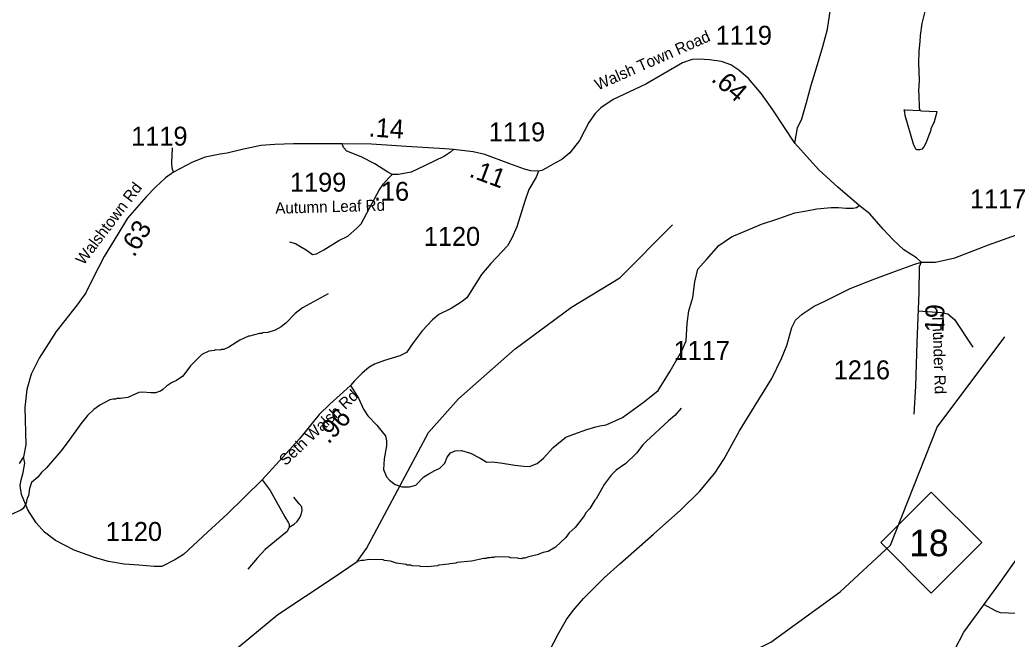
# Model space of a CAD drawing. Extents: x 1248224 to 1454986, y 825081 to 985870.
# Drawn here: x 1331629 to 1338152, y 856073 to 860165 of the extents above; entities that cross this region are included whole.
import ezdxf

# ---------------------------------------------------------------- set-up
doc = ezdxf.new("R2010")
doc.units = 0
for name, color, linetype in [('Exist Hydrographic Misc Water Feature', 7, 'Continuous'), ('Exist Road Non-System Type 51', 7, 'Continuous'), ('Exist Road Primary NC Attributed', 7, 'Continuous'), ('Exist Road Primary NC Shield CELL', 7, 'Continuous'), ('Exist Road Primary NC Shield Number Label', 7, 'Continuous'), ('Exist Road Secondary Mileage Hundredths English Label', 7, 'Continuous'), ('Exist Road Secondary Type 51 Attributed', 7, 'Continuous'), ('Exist Road Secondary Type 51 Label', 7, 'Continuous'), ('Exist Road Secondary Type 51 Number Label', 7, 'Continuous')]:
    doc.layers.add(name, color=color, linetype=linetype)

msp = doc.modelspace()

# ---------------------------------------------------------------- linework, layer by layer
at = {"layer": 'Exist Hydrographic Misc Water Feature'}
for points in [[(1337576.7, 859565.5), (1337573.4, 859581.5), (1337571.3, 859669.6), (1337568, 859693.6), (1337571.6, 859765.5), (1337568.1, 859877.6), (1337569.9, 859957.6), (1337577.4, 860021.4), (1337578.3, 860061.3), (1337590.1, 860141.1), (1337612.1, 860228.6)], [(1337576.7, 859565.5), (1337585, 859563.3), (1337687.8, 859558.5), (1337682.5, 859539), (1337669.4, 859491.2), (1337648.3, 859443.8), (1337648.1, 859435.8), (1337614.2, 859350.6), (1337601.6, 859324.9), (1337587.2, 859311.3), (1337573.2, 859305.6), (1337557.2, 859306), (1337549.2, 859310.1), (1337543.5, 859318.3), (1337532, 859342.5), (1337478.3, 859533.8), (1337474.8, 859555.9), (1337471.8, 859570.1), (1337479.1, 859569.8), (1337576.7, 859565.5)], [(1335274, 858266.6), (1335593, 858460.5), (1335942, 858811.3)], [(1333665.9, 858354.7), (1333497.7, 858262.6), (1333448.9, 858223.8), (1333389.5, 858163.2), (1333357, 858137.9), (1333316.4, 858114.9), (1333268.1, 858100.1), (1333236, 858096.8), (1333227.9, 858093), (1333211.9, 858093.3), (1333147.5, 858074.9), (1333139.5, 858075), (1333082.9, 858048.4), (1333009.8, 858002.1), (1332977.5, 857986.9), (1332961.5, 857987.3), (1332953.4, 857983.4), (1332921.4, 857984.2), (1332913.3, 857980.4), (1332877.2, 857975.2), (1332832.7, 857954.3), (1332757.1, 857880.1), (1332705.5, 857811.3), (1332664.8, 857782.2), (1332630.5, 857767.1), (1332598, 857743.8), (1332575.4, 857722.4), (1332559.2, 857712.7), (1332527, 857701.5), (1332494.9, 857700.3), (1332439, 857705.5), (1332415.1, 857704.1), (1332342.3, 857669.8), (1332294.1, 857662.9), (1332270.1, 857663.5), (1332262, 857659.7), (1332246, 857660.1), (1332223.8, 857654.6), (1332159.1, 857620.1), (1332118.4, 857591.1), (1332077.5, 857552.1), (1332032.3, 857497.1), (1331949.6, 857379.1), (1331900.2, 857316.3), (1331805.7, 857206.5), (1331773, 857175.3), (1331748.3, 857143.9), (1331707.5, 857108.8), (1331692.6, 857069.2), (1331687.5, 857021.3), (1331679.1, 857005.5), (1331668.3, 856965.8), (1331651.5, 856936.1), (1331637.4, 856926.5), (1331568.6, 856894.1)], [(1331769, 855280.8), (1332062, 855307.7), (1332164, 855387.8), (1332234, 855521), (1332421.1, 855681.4), (1332757, 855809.2), (1333079.1, 856026), (1333334.1, 856237.4), (1333699, 856479.6), (1333857.5, 856585.9), (1333920.1, 856672.1), (1334330, 857438.7), (1334527, 857661.3), (1334901.1, 857991.8), (1335274, 858266.6)], [(1335210.1, 855159.1), (1335612.1, 855541.7), (1335924.1, 855725.8), (1336590.1, 856053.9), (1337048.1, 856386.1), (1337380.1, 856694.5), (1337689, 857473), (1338136.1, 858071.3)], [(1335997.7, 857598.9), (1335956.7, 857551.9), (1335913.9, 857516.9), (1335766.7, 857380.4), (1335744.2, 857357), (1335703, 857301.9), (1335633.3, 857233.6), (1335568.4, 857189.2), (1335535.7, 857158), (1335490.5, 857095.2), (1335436.8, 857000.6), (1335428.6, 856992.8), (1335395.5, 856937.7), (1335366.9, 856906.4), (1335358.7, 856890.6), (1335297.1, 856812.1), (1335258.2, 856775.1), (1335236.2, 856744.5)], [(1335236.2, 856744.5), (1335168.2, 856681.7), (1335119.5, 856652.9), (1335087.3, 856645.6), (1335047, 856630.6), (1334990.7, 856617.9), (1334966.5, 856608.5), (1334950.5, 856608.8), (1334942.4, 856605), (1334926.4, 856605.4), (1334918.5, 856609.6), (1334870.6, 856610.7), (1334862.7, 856614.9), (1334772.6, 856617), (1334758.6, 856613.3), (1334742.6, 856613.7), (1334734.5, 856609.9), (1334718.5, 856610.3), (1334710.4, 856606.5), (1334694.4, 856606.8), (1334614, 856588.7), (1334517.8, 856579), (1334509.7, 856575.2), (1334469.6, 856572.1), (1334461.5, 856568.3), (1334397.4, 856561.8), (1334389.3, 856558), (1334325.1, 856551.5), (1334277.1, 856552.6), (1334269.2, 856556.8), (1334221.3, 856558), (1334213.4, 856562.1), (1334189.4, 856562.7), (1334181.5, 856566.9), (1334117.7, 856576.4), (1334077.9, 856589.3), (1334038, 856594.2), (1334030.1, 856598.4), (1333934.2, 856600.7), (1333902, 856593.4), (1333886, 856593.8), (1333857.5, 856585.9)]]:
    msp.add_lwpolyline(points, dxfattribs=at)
at = {"layer": 'Exist Road Non-System Type 51'}
for points in [[(1336750.2, 859350.4), (1336766.5, 859451.2), (1336796.3, 859510.9), (1336826.1, 859619.4), (1336856, 859733.4), (1336891.2, 859847.4), (1336934.6, 859988.5), (1336964.4, 860102.5), (1336986.1, 860251.7)], [(1332645.9, 859158.1), (1332636.2, 859185.2), (1332634.1, 859219.6), (1332638.3, 859318.5)], [(1333410.8, 858697.9), (1333451.6, 858687.1), (1333479.5, 858669.9), (1333520.3, 858646.3), (1333546.1, 858627), (1333563.3, 858614.1), (1333589, 858618.4), (1333638.4, 858646.3), (1333737.2, 858706.5), (1333797.4, 858736.6), (1333855.4, 858788.2), (1333885.4, 858818.3), (1333939.1, 858921.4), (1334003.6, 859039.6), (1334031.5, 859080.5), (1334068, 859121.3), (1334089, 859144)], [(1335610.8, 857538.8), (1335755.8, 857643.5), (1335845.3, 857716.8), (1335926.6, 857844.3), (1336002.6, 857977.3), (1336032.4, 858045.1), (1336037.8, 858159.1), (1336048.7, 858243.2), (1336075.8, 858330), (1336089.3, 858433.2), (1336108.3, 858517.3), (1336165.3, 858582.4), (1336246.6, 858674.7), (1336330.7, 858731.7), (1336528.6, 858815.8), (1336637.1, 858851.1), (1336748.3, 858889), (1336826.9, 858902.6), (1336894.7, 858916.2), (1336988.7, 858925.9), (1337037.5, 858925.9), (1337089.1, 858920.4), (1337135.2, 858920.4), (1337156.8, 858925.9), (1337173.1, 858938.5)], [(1337564.5, 858242.3), (1337717, 858232.5), (1337760, 858222.7), (1337804.9, 858185.6), (1337924.1, 858003.6)], [(1333813.5, 857749.7), (1333867.9, 857665.2), (1333899.4, 857593.5), (1333929.5, 857549.1), (1333988.2, 857487.5), (1334032.6, 857433), (1334045.5, 857417.3), (1334051.2, 857384.3), (1334051.2, 857349.9), (1334036.9, 857265.4), (1334031.2, 857193.7), (1334052.6, 857145), (1334072.7, 857123.5), (1334108.5, 857096.3), (1334152.9, 857080.5), (1334203, 857079.1), (1334244.5, 857090.6), (1334298.9, 857146.5), (1334331.9, 857166.5), (1334371.9, 857188), (1334404.9, 857202.3), (1334436.4, 857236.7), (1334453.6, 857275.4), (1334475, 857305.5), (1334505.1, 857318.4), (1334548.1, 857319.8), (1334606.8, 857302.6), (1334669.8, 857268.3), (1334715.6, 857243.9), (1334750, 857245.3), (1334805.8, 857238.2), (1334898.9, 857223.8), (1334958.6, 857215.5), (1334995.8, 857214.1), (1335047.4, 857234.1), (1335088.9, 857268.5), (1335153.4, 857338.7), (1335236.4, 857408.9), (1335289.4, 857427.6), (1335375.3, 857457.7), (1335435.4, 857476.3), (1335461.2, 857482), (1335503.4, 857488.6), (1335610.8, 857538.8)], [(1333229.5, 857125.3), (1333282.4, 857054.7), (1333379.8, 856882.7), (1333404.1, 856841.2), (1333408.4, 856832.6), (1333409.9, 856813.9), (1333395.5, 856783.8), (1333349.7, 856746.6), (1333250.9, 856664.9), (1333196.5, 856609), (1333136.4, 856535.9)], [(1333409.9, 856813.9), (1333442.8, 856832.6), (1333462.8, 856851.2), (1333475.7, 856871.2), (1333487.2, 856894.2), (1333495.8, 856924.3), (1333491.5, 856948.6), (1333475.7, 856968.7), (1333439.9, 857011.7)], [(1337995.7, 856304.3), (1338076.5, 856260.1), (1338105.9, 856250.3), (1338440.9, 856237), (1338764.2, 856226.9), (1338934.7, 856221.8), (1339115.4, 856206.5), (1339207, 856188.7)]]:
    msp.add_lwpolyline(points, dxfattribs=at)
at = {"layer": 'Exist Road Primary NC Attributed'}
msp.add_lwpolyline([(1337610, 855145.1), (1337716.5, 855735.7), (1337733.8, 855822.1), (1337760, 855908.7), (1337780.9, 855952.3), (1337805, 856006), (1337865.7, 856120.5), (1338104.6, 856447.9), (1338581.5, 857121), (1338962.1, 857639.4), (1339074.1, 857803.7), (1339252.1, 858033.9), (1339325.6, 858141.9), (1339512.6, 858365.5)], dxfattribs=at)
at = {"layer": 'Exist Road Primary NC Shield CELL'}
msp.add_lwpolyline([(1337317.5, 856711.4), (1337650.5, 857044.4), (1337983.5, 856711.4), (1337650.5, 856378.4)], close=True, dxfattribs=at)
at = {"layer": 'Exist Road Secondary Type 51 Attributed'}
for points in [[(1337583, 858564), (1337553.7, 858592.9), (1337468.2, 858646), (1337398, 858711.1), (1337333, 858783), (1337244, 858882.3), (1337173.1, 858938.5), (1337033.5, 859060.4), (1336905.9, 859175.7), (1336750.2, 859350.4), (1336604.8, 859571.3), (1336529.5, 859675.8), (1336442.7, 859777.5), (1336379.4, 859832.3), (1336326.3, 859868.3), (1336264.7, 859890.6), (1336186, 859900.8), (1336115.8, 859904.3), (1336071.3, 859902.5), (1336008, 859880.3), (1335765, 859739.9), (1335548.3, 859637.5), (1335467.9, 859582.6), (1335430.2, 859546.7), (1335387.4, 859486.7), (1335325.8, 859368.6), (1335263, 859285.3), (1335210, 859242.4), (1335168.9, 859220.2), (1335105.6, 859184.2), (1335078.2, 859168.8), (1335056, 859165.4)], [(1333758.7, 859346), (1333608.4, 859346.5), (1333436.5, 859346.5), (1333315, 859341.4), (1333222.5, 859334.5), (1333097.6, 859308.8), (1332998.4, 859284.8), (1332953.9, 859278), (1332854.6, 859257.4), (1332770.8, 859224.9), (1332645.9, 859158.1), (1332591.1, 859120.4), (1332526.1, 859060.5), (1332464.9, 858994.7), (1332340, 858854.3), (1332276.7, 858749.9), (1332187.7, 858600.9), (1332112.4, 858457), (1332065, 858360.5), (1332008.5, 858281.7), (1331869.9, 858105.3), (1331757, 857930.7), (1331703.9, 857824.5), (1331676.6, 857722.9), (1331662.9, 857604.8), (1331669.7, 857358.2), (1331654.3, 857277.7)], [(1334495.5, 859308.4), (1334436.3, 859313.5), (1334184.8, 859328.9), (1333952.1, 859344.3), (1333758.7, 859346)], [(1334089, 859144), (1334061.6, 859157.7), (1333974.3, 859212.5), (1333885.3, 859258.7), (1333789.5, 859296.4), (1333767.3, 859322.1), (1333758.7, 859346)], [(1334495.5, 859308.4), (1334474, 859291.2), (1334434.6, 859263.8), (1334302.9, 859200.5), (1334215.6, 859157.7), (1334130, 859144), (1334089, 859144)], [(1335056, 859165.4), (1335005.4, 859168), (1334964.3, 859178.3), (1334866.8, 859214.2), (1334700.8, 859275.9), (1334623.8, 859293), (1334495.5, 859308.4)], [(1335056, 859165.4), (1335040, 859124.4), (1334992.1, 859043.9), (1334966.4, 858966.9), (1334911.7, 858797.3), (1334879.1, 858722), (1334852, 858671.5), (1334740.8, 858555), (1334679.2, 858483.1), (1334583.4, 858329), (1334544, 858299.9), (1334479, 858258.8), (1334398.6, 858217.7), (1334356.5, 858182.5), (1334288.1, 858110.6), (1334228.2, 858031.8), (1334183.7, 857966.7), (1334139.2, 857946.2), (1334038.2, 857913.6), (1333971.5, 857889.7), (1333935.6, 857867.4), (1333891.1, 857831.4), (1333841.5, 857780.1), (1333813.5, 857749.7), (1333677.2, 857625.9), (1333607.6, 857556.8), (1333477.6, 857395.9), (1333229.5, 857125.3), (1332999.3, 856898.8), (1332869.2, 856780.6), (1332710.1, 856633.4), (1332653.6, 856597.4), (1332568, 856554.6), (1332516.7, 856554.6), (1332415.7, 856561.4), (1332318.2, 856568.3), (1332215.5, 856587.1), (1332130, 856611.1), (1331988.9, 856661.4), (1331865.7, 856724.8), (1331792.2, 856779.6), (1331737.4, 856842.9), (1331682.6, 856928.5), (1331639.9, 857029.6), (1331631.3, 857087.8), (1331638.1, 857127.2), (1331651.8, 857175.2), (1331663.8, 857236.8), (1331654.3, 857277.7)], [(1337583, 858564), (1337677.6, 858564), (1337805.1, 858593), (1338029.2, 858678), (1338305.4, 858778.5), (1338417.4, 858821.1), (1338521.8, 858844.3), (1338608.7, 858855.9), (1338751.1, 858839.9), (1338929.2, 858816), (1338969, 858797), (1339008.8, 858762.3), (1339033, 858720.7), (1339062.5, 858592.5), (1339083.2, 858554.3), (1339110.9, 858521.4), (1339143.8, 858504.1), (1339173.3, 858492), (1339297.8, 858474.5), (1339359.6, 858470.7), (1339396.6, 858469.4), (1339407, 858462.5), (1339512.6, 858365.5)], [(1335127.4, 855992.9), (1335187.6, 856110.3), (1335241.6, 856203.8), (1335285.2, 856264), (1335352.2, 856343.3), (1335490.3, 856479.4), (1335593, 856571.9), (1335814.9, 856767.6), (1335996.6, 856928.7), (1336118.6, 857048.5), (1336221.4, 857170.1), (1336282.5, 857264.1), (1336384.2, 857449), (1336482.8, 857611.1), (1336597.8, 857796.3), (1336661.1, 857928.2), (1336695.3, 858014.4), (1336728.4, 858133.1), (1336753.3, 858180.9), (1336796.9, 858220.4), (1336875.8, 858272.3), (1336947.4, 858306.6), (1337114.6, 858389.7), (1337277.1, 858453.7), (1337415.1, 858503.6), (1337535.5, 858549.3), (1337583, 858564)], [(1337583, 858564), (1337571.4, 858532.7), (1337567.5, 858364.5), (1337554, 858034), (1337546.3, 857745.9), (1337534.7, 857558.9)], [(1331654.3, 857277.7), (1331625.4, 857235.1)]]:
    msp.add_lwpolyline(points, dxfattribs=at)

# ---------------------------------------------------------------- texts
at = {"layer": 'Exist Road Primary NC Shield Number Label'}
msp.add_text('18', height=175, dxfattribs=at).set_placement((1337504.6, 856621.7))
at = {"layer": 'Exist Road Secondary Mileage Hundredths English Label'}
for s, rotation, p in [('.64', 319.12229, (1336190.7, 859765.2)), ('.14', 356.21084, (1333931.4, 859395)), ('.11', 339.62384, (1334591.4, 859130.7)), ('.63', 58.78078, (1332384.5, 858591.6)), ('.19', 87.65769, (1337729.1, 858051.7)), ('.96', 47.47922, (1333668.3, 857357.5))]:
    msp.add_text(s, height=125, rotation=rotation, dxfattribs=at).set_placement(p)
msp.add_text('.16', height=125, dxfattribs=at).set_placement((1333968.9, 858969.7))
at = {"layer": 'Exist Road Secondary Type 51 Label'}
for s, rotation, p in [('Walsh Town Road', 23.80931, (1335448.2, 859697.4)), ('Walshtown Rd', 52.88946, (1332051.4, 858540)), ('Autumn Leaf Rd', 1.58201, (1333318, 858883.6)), ('Thunder Rd', 271.79887, (1337657.3, 858220.3)), ('Seth Walsh Rd', 43.27292, (1333385.2, 857215.2))]:
    msp.add_text(s, height=75, rotation=rotation, dxfattribs=at).set_placement(p)
at = {"layer": 'Exist Road Secondary Type 51 Number Label'}
for s, p in [('1119', (1336226.1, 860000.6)), ('1119', (1332365.5, 859333.9)), ('1119', (1334727.6, 859362.2)), ('1199', (1333414.3, 859029.6)), ('1117', (1337906.2, 858919.4)), ('1120', (1334298.6, 858671.8)), ('1117', (1335948.5, 857918.1)), ('1216', (1337006, 857790.1)), ('1120', (1332197, 856722.5))]:
    msp.add_text(s, height=125, dxfattribs=at).set_placement(p)

doc.saveas('drawing.dxf')
